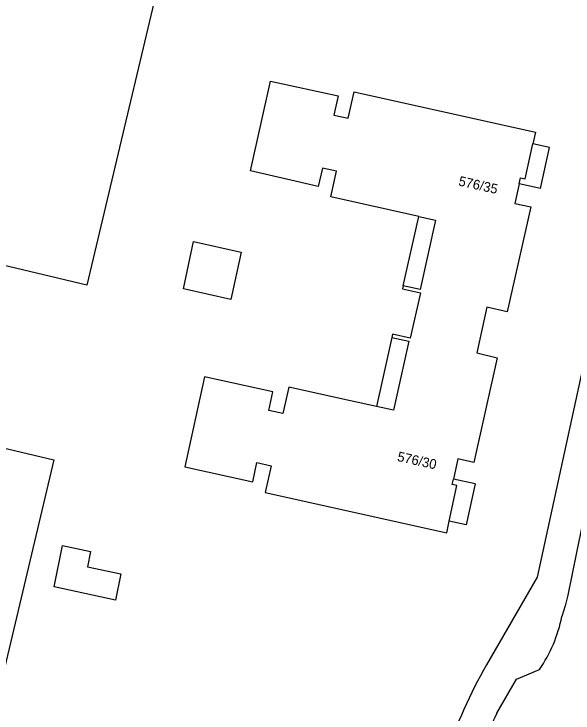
# Model space of a CAD drawing. Extents: x 124000 to 129000, y 395500 to 397503.
# Drawn here: x 128391.7 to 128449.4, y 396675.7 to 396747.8 of the extents above; entities that cross this region are included whole.
import ezdxf

# ---------------------------------------------------------------- set-up
doc = ezdxf.new("R2010")
doc.units = 0
for name, color, linetype in [('gg-anno-huisnummerreeks BGT', 7, 'Continuous'), ('gg-bbg-bijgebouw', 7, 'Continuous'), ('gg-bbg-hoofdgebouw', 7, 'Continuous'), ('gg-bbg-luifel en loopbrug', 7, 'Continuous'), ('gg-bbg-overig bouwwerk', 7, 'Continuous'), ('gg-knt-verharding', 7, 'Continuous'), ('gt-grn-vlakafsluiter', 7, 'Continuous')]:
    doc.layers.add(name, color=color, linetype=linetype)

msp = doc.modelspace()

# ---------------------------------------------------------------- linework, layer by layer
at = {"layer": 'gg-bbg-bijgebouw'}
msp.add_lwpolyline([(128409.174, 396719.464), (128410.238, 396724.365), (128415.131, 396723.256), (128414.067, 396718.355), (128409.174, 396719.464)], dxfattribs=at)
at = {"layer": 'gg-bbg-hoofdgebouw'}
for points in [[(128368.815, 396760.258), (128377.395, 396758.239), (128378.108, 396761.198), (128383.808, 396759.839), (128385.347, 396766.222), (128408.89, 396760.615), (128399.191, 396719.861), (128361.345, 396728.868), (128368.815, 396760.258)], [(128433.498, 396726.955), (128424.411, 396728.968), (128424.99, 396731.607), (128423.528, 396731.942), (128423.093, 396730.041), (128416.109, 396731.64), (128418.168, 396740.91), (128425.165, 396739.387), (128424.725, 396737.405), (128426.189, 396737.08), (128426.799, 396739.823), (128445.546, 396735.655), (128445.276, 396734.452)], [(128443.858, 396730.322), (128443.992, 396730.919), (128444.461, 396730.814), (128445.276, 396734.452)], [(128443.858, 396730.322), (128443.399, 396728.274), (128445.058, 396727.934), (128444.519, 396725.494), (128442.634, 396717.092), (128440.517, 396717.567), (128439.472, 396712.85), (128441.588, 396712.36), (128439.186, 396701.539), (128437.536, 396701.905), (128437.075, 396699.829)], [(128433.498, 396726.955), (128435.23, 396726.571), (128433.622, 396719.407), (128431.891, 396719.796)], [(128431.891, 396719.796), (128431.82, 396719.481), (128433.651, 396719.073), (128432.604, 396714.378), (128430.783, 396714.784), (128430.71, 396714.456)], [(128430.71, 396714.456), (128432.47, 396714.063), (128430.881, 396706.949), (128429.117, 396707.325)], [(128429.117, 396707.325), (128426.429, 396707.897), (128420.06, 396709.31), (128419.459, 396706.6), (128417.992, 396706.925), (128418.415, 396708.833), (128411.372, 396710.396), (128409.31, 396701.102), (128416.345, 396699.548), (128416.771, 396701.538), (128418.235, 396701.213), (128417.622, 396698.46), (128436.373, 396694.288), (128436.626, 396695.478)], [(128436.626, 396695.478), (128437.412, 396699.177), (128436.953, 396699.279), (128437.075, 396699.829)]]:
    msp.add_lwpolyline(points, dxfattribs=at)
at = {"layer": 'gg-bbg-luifel en loopbrug'}
for p, q in [((128446.998, 396734.072), (128445.276, 396734.452)), ((128446.062, 396729.835), (128446.998, 396734.072)), ((128446.062, 396729.835), (128443.858, 396730.322)), ((128431.891, 396719.796), (128433.498, 396726.955)), ((128430.71, 396714.456), (128429.117, 396707.325)), ((128439.315, 396699.344), (128437.075, 396699.829)), ((128439.315, 396699.344), (128438.395, 396695.095)), ((128438.395, 396695.095), (128436.626, 396695.478))]:
    msp.add_line(p, q, dxfattribs=at)
at = {"layer": 'gg-bbg-overig bouwwerk'}
msp.add_lwpolyline([(128395.823, 396688.714), (128396.706, 396692.964), (128399.592, 396692.365), (128399.259, 396690.766), (128402.72, 396690.047), (128402.153, 396687.32), (128395.823, 396688.714)], dxfattribs=at)
at = {"layer": 'gg-knt-verharding'}
for points in [[(128469.517, 396798.928), (128445.706, 396689.715), (128440.493, 396680.65)], [(128453.887, 396712.075), (128449.771, 396692.264), (128448.881, 396687.845), (128448.599, 396686.738), (128448.273, 396685.642)], [(128441.56, 396675.677), (128443.584, 396679.181), (128445.963, 396680.175)]]:
    msp.add_lwpolyline(points, dxfattribs=at)
for centre, radius, start, end in [((128433.449, 396688.684), 15.133, 325.78558, 348.40288), ((128478.91, 396658.111), 44.54, 149.59997, 162.89697), ((128473.492, 396660.224), 35.475, 154.17573, 165.50146)]:
    msp.add_arc(centre, radius, start, end, dxfattribs=at)
at = {"layer": 'gt-grn-vlakafsluiter'}
msp.add_lwpolyline([(128349.195, 396712.872), (128395.797, 396701.81), (128384.068, 396652.4), (128380.127, 396635.797), (128388.462, 396625.712), (128403.109, 396607.988), (128423.484, 396624.827), (128472.956, 396612.383), (128472.726, 396644.556), (128464.231, 396646.427), (128468.735, 396666.874), (128594.76, 396639.115)], dxfattribs=at)

# ---------------------------------------------------------------- texts
at = {"layer": 'gg-anno-huisnummerreeks BGT'}
for s, rotation, p in [('576/35', 347.4, (128437.531, 396730.151)), ('576/30', 347.5, (128431.207, 396701.708))]:
    msp.add_text(s, height=1, rotation=rotation, dxfattribs=at).set_placement(p)

doc.saveas('drawing.dxf')
